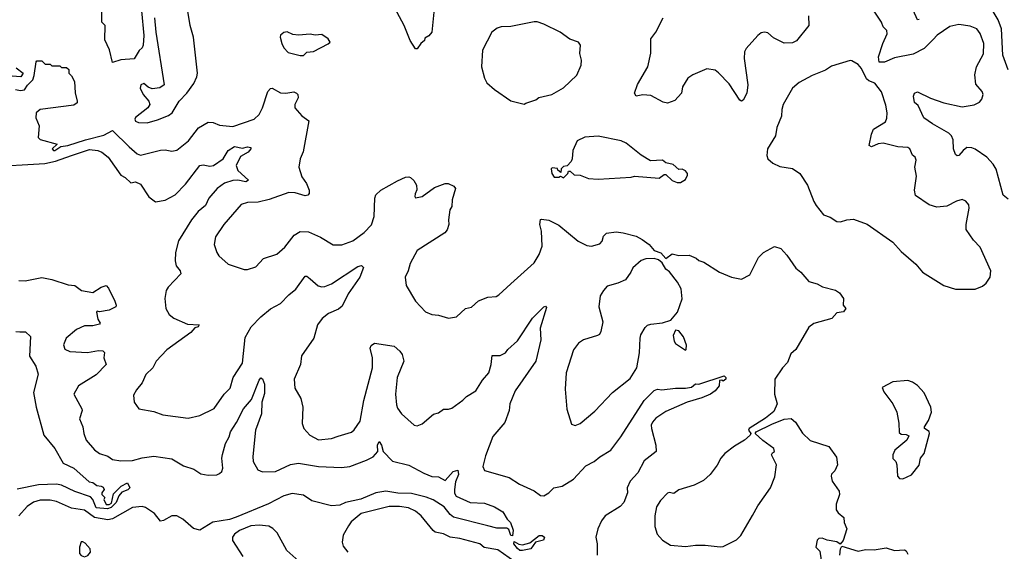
# Model space of a CAD drawing. Extents: x 1954678 to 2060275, y 904822 to 1016299.
# Tile 356 of 467: x 2015331 to 2021312, y 981669 to 984901. Entities that reach past the tile are written whole.
import ezdxf

# ---------------------------------------------------------------- set-up
doc = ezdxf.new("R2010")
doc.units = 0

msp = doc.modelspace()

# ---------------------------------------------------------------- linework, layer by layer
at = {"layer": '0CON20XD'}
for points in [[(2016105, 984274.5), (2016168.6, 984291.4), (2016235, 984318.1), (2016256.3, 984333.7), (2016299.2, 984405), (2016346.9, 984453.1), (2016387.7, 984512.3), (2016407.5, 984552.5), (2016410.4, 984575), (2016386.1, 984795), (2016366.1, 984865), (2016335, 985051.2)], [(2016070, 984955), (2016085.6, 984804.4), (2016080, 984745), (2016075, 984730), (2016057, 984713), (2016025, 984663.3), (2015945, 984656.7), (2015895, 984640), (2015877, 984717), (2015848.3, 984778.3), (2015850, 984865), (2015830, 984885), (2015830, 984955)], [(2017846.1, 984946.1), (2017833.8, 984825), (2017815, 984802.5), (2017791.7, 984788.3), (2017790, 984775), (2017766.7, 984755), (2017745, 984722.5), (2017735, 984722.5), (2017702, 984775), (2017667.1, 984865), (2017595, 984998)], [(2021335, 983808.8), (2021304, 983834), (2021262.3, 983992.3), (2021245, 984022.5), (2021205.7, 984065.7), (2021135, 984114.4), (2021115, 984121.5), (2021085, 984122.9), (2021061.9, 984105), (2021035, 984075.5), (2021025, 984073.1), (2021015, 984080.8), (2021003.1, 984115), (2021001.3, 984171.3), (2020990.5, 984195), (2020975, 984210.9), (2020875, 984266.7), (2020822.9, 984305), (2020788.3, 984378.3), (2020766.4, 984396.4), (2020760, 984435), (2020766.7, 984455), (2020785, 984461.2), (2020863.4, 984423.4), (2020945, 984395.6), (2021055, 984370), (2021127.9, 984382.1), (2021160.5, 984399.5), (2021175, 984417.5), (2021183.3, 984445), (2021176.7, 984465), (2021138.8, 984508.8), (2021132.7, 984565), (2021143.5, 984615), (2021185, 984693.3), (2021186.7, 984755), (2021165, 984816.2), (2021145, 984844.3), (2021105, 984861.9), (2021035, 984871.9), (2020980.7, 984859.3), (2020903.6, 984806.4), (2020878.9, 984781.1), (2020824.2, 984725), (2020759.2, 984690.8), (2020645, 984668.4), (2020585, 984642.2), (2020551.9, 984641.9), (2020548.4, 984675), (2020573.3, 984756.7), (2020600.4, 984815), (2020597.8, 984835), (2020576.8, 984856.8), (2020565.3, 984885.3), (2020521.9, 984951.9)], [(2020795, 984900.8), (2020785, 984898.8), (2020757.9, 984957.9)], [(2021336.1, 984596.1), (2021302.9, 984685), (2021295.1, 984845), (2021275, 984900), (2021211.6, 985005)], [(2016148.9, 984911.1), (2016156.7, 984825), (2016209.1, 984505), (2016182.8, 984487.2), (2016135, 984480.2), (2016110.6, 984490.6), (2016085, 984511.9), (2016065.7, 984504.3), (2016062.9, 984485), (2016080, 984445), (2016114.5, 984405), (2016120.4, 984385), (2016108.2, 984365), (2016033.4, 984306.6), (2016030, 984295), (2016035, 984284), (2016052.5, 984275), (2016105, 984274.5)], [(2018395, 984387.5), (2018405, 984392.5), (2018465, 984414), (2018485, 984428), (2018562.5, 984445), (2018635, 984486), (2018715, 984563.8), (2018741.2, 984625), (2018743.8, 984655), (2018733.8, 984695), (2018737.5, 984745), (2018725, 984763.8), (2018673.2, 984783.2), (2018614.2, 984824.2), (2018515, 984874), (2018475, 984887.5), (2018455, 984888), (2018315, 984858.6), (2018255, 984857.5), (2018231.7, 984848.3), (2018198.8, 984825), (2018142.9, 984715), (2018136, 984615), (2018154.2, 984544.2), (2018167.7, 984517.7), (2018215, 984476.2), (2018315, 984408), (2018395, 984387.5)], [(2020121.9, 984925), (2020124, 984865), (2020048.9, 984771.1), (2020025, 984760.9), (2019975, 984757.7), (2019909.8, 984789.8), (2019875, 984820.8), (2019855, 984825.7), (2019835, 984820), (2019815, 984804.3), (2019743.5, 984725), (2019734.6, 984705), (2019731.8, 984665), (2019753.1, 984505), (2019747.8, 984455), (2019725, 984410.8), (2019715, 984406.2), (2019705, 984411.2), (2019641.2, 984511.2), (2019575, 984577.5), (2019555, 984593.8), (2019505, 984601.2), (2019420, 984565), (2019390, 984545), (2019357, 984493), (2019350, 984455), (2019310.5, 984409.5), (2019265, 984392.5), (2019239.1, 984399.1), (2019165, 984440), (2019115, 984443.8), (2019075, 984436.7), (2019066.2, 984455), (2019083.2, 984506.8), (2019146.2, 984615), (2019163.6, 984696.4), (2019163.8, 984785), (2019194.4, 984825.6), (2019238.9, 984911.1)], [(2017035, 984682), (2017055, 984683.8), (2017075, 984702.5), (2017115, 984706.7), (2017205, 984753.8), (2017216.2, 984765), (2017205, 984783.3), (2017165, 984810), (2017125, 984806.7), (2017095, 984812.5), (2017025, 984806), (2016990, 984810), (2016955, 984826), (2016935, 984823.3), (2016915, 984807.5), (2016912.5, 984795), (2016922.5, 984755), (2016935, 984730), (2016960.5, 984700.5), (2017035, 984682)], [(2015305, 984476.2), (2015335, 984471.2), (2015360, 984475), (2015377, 984503), (2015410, 984535), (2015419.3, 984560.7), (2015430, 984645), (2015435, 984650), (2015465, 984650), (2015485, 984630), (2015515, 984630), (2015525, 984620), (2015575, 984620), (2015585, 984610), (2015615, 984610), (2015628.3, 984598.3), (2015630, 984575), (2015645, 984560), (2015663.3, 984525), (2015667, 984457), (2015680, 984405), (2015680, 984395), (2015658.8, 984381.2), (2015455, 984354.4), (2015431.4, 984335), (2015429.4, 984305), (2015449.2, 984255), (2015442, 984185), (2015455, 984171.4), (2015557.5, 984145), (2015528.8, 984115), (2015536.1, 984106.1), (2015545, 984105.8), (2015580, 984130), (2015622.5, 984135), (2015729.4, 984170.6), (2015842.1, 984197.9), (2015895, 984227.1), (2015995, 984127.9), (2016045, 984085.3), (2016065, 984076.8), (2016185, 984106.8), (2016215, 984108.8), (2016255, 984101.1), (2016285, 984106.9), (2016356.4, 984165), (2016417, 984243), (2016475, 984277.7), (2016505, 984275.4), (2016545, 984260), (2016625, 984252.2), (2016755, 984295.6), (2016785.3, 984324.7)], [(2021135, 983261.9), (2021178.5, 983281.5), (2021200.9, 983299.1), (2021225, 983336.2), (2021230.8, 983375), (2021165, 983518.8), (2021125, 983561.2), (2021080, 983625), (2021079.4, 983655), (2021098, 983755), (2021096.1, 983776.1), (2021078, 983798), (2021055, 983806.7), (2021022.3, 983797.7), (2020963.4, 983766.6), (2020902, 983762), (2020855, 983775.6), (2020771.9, 983831.9), (2020765.6, 983865), (2020778.9, 983948.9), (2020767.5, 984005), (2020777.3, 984047.3), (2020770, 984065), (2020755, 984077.5), (2020738.8, 984115), (2020725, 984124), (2020665, 984126.9), (2020575, 984149.5), (2020545.6, 984145.6), (2020505, 984128.6), (2020490, 984135), (2020505.5, 984205), (2020518.1, 984235), (2020589.4, 984280.6), (2020598.9, 984301.1), (2020600, 984335), (2020591.4, 984381.4), (2020565, 984462), (2020525.8, 984515), (2020489, 984529), (2020475, 984540.4), (2020445, 984604.2), (2020425, 984628.6), (2020385, 984650.8), (2020375, 984652.5), (2020262, 984618), (2020226.3, 984593.7), (2020145, 984561.4), (2020065, 984518.6), (2020025.8, 984485), (2019969.4, 984385), (2019959.4, 984355), (2019958.6, 984315), (2019929.2, 984245), (2019921.4, 984195), (2019872.5, 984115), (2019868.6, 984075), (2019876, 984055), (2019905, 984027.5), (2019948.8, 984008.8), (2020025, 983995.8), (2020070, 983965), (2020116, 983895), (2020154, 983795), (2020168.3, 983771.7), (2020214.4, 983714.4), (2020255, 983701.2), (2020295, 983674), (2020317.7, 983672.3), (2020355, 983683.8), (2020395, 983687.5), (2020478.3, 983658.3), (2020635, 983548), (2020685, 983491.2), (2020773.8, 983415), (2020815.9, 983365.9), (2020944.3, 983284.3), (2021015, 983262.5), (2021135, 983261.9)], [(2015308.3, 984608.3), (2015352.5, 984575), (2015337, 984553), (2015285, 984557.5)], [(2016785.3, 984324.7), (2016806.1, 984365), (2016838.7, 984465), (2016855, 984482.5), (2016865, 984483.5), (2016915, 984455.4), (2016946.6, 984453.4), (2016995, 984461.8), (2017012.5, 984455), (2017020, 984445), (2017021.4, 984425), (2017002.9, 984385), (2017002, 984365), (2017045, 984315.6), (2017087.1, 984285), (2017051.7, 984098.3), (2017034.2, 984055), (2017026, 984005), (2017044.4, 983945), (2017071.9, 983905), (2017089.2, 983865), (2017089.2, 983845), (2017081.2, 983835), (2017065, 983829.4), (2017005, 983848.1), (2016965, 983851.1), (2016847, 983807), (2016778.5, 983791.5), (2016715, 983790), (2016675, 983776.9), (2016570.6, 983655), (2016519.4, 983580.6), (2016512, 983535), (2016528, 983485), (2016541.2, 983465), (2016597.5, 983415), (2016695, 983381.2), (2016715, 983381.2), (2016765, 983398), (2016811.7, 983448.3), (2016892, 983475), (2016941.7, 983518.3), (2016998.7, 983591.3), (2017035, 983613.6), (2017085, 983610.5), (2017158.9, 983578.9), (2017235, 983532.9), (2017288.3, 983531.7), (2017355, 983555.6), (2017423.9, 983606.1), (2017467.1, 983652.9), (2017483.6, 983705), (2017488.2, 983815), (2017495, 983835.8), (2017525, 983864.3), (2017625, 983921.4), (2017675, 983944), (2017695, 983946.2), (2017705, 983941.2), (2017724.1, 983924.1), (2017741.2, 983895), (2017743, 983867), (2017733, 983843), (2017730, 983825), (2017735, 983817.5), (2017775, 983826.7), (2017849.8, 983880.2), (2017915, 983905.8), (2017933.9, 983903.9), (2017968, 983888), (2017978.8, 983875), (2017956.9, 983805), (2017955.6, 983764.4), (2017944.2, 983745), (2017935.7, 983685), (2017938.1, 983655), (2017926.9, 983623.1), (2017914, 983605), (2017745, 983497.5), (2017702.1, 983417.9), (2017691.4, 983375), (2017672, 983335), (2017678.8, 983285), (2017735, 983188.8), (2017796.7, 983125), (2017835, 983108), (2017875, 983104), (2017935, 983086.2), (2017985, 983094), (2018038, 983145), (2018075, 983154.2), (2018117.6, 983192.4), (2018175, 983213.8), (2018225, 983218.8), (2018242.1, 983227.9), (2018315, 983295.8), (2018456.6, 983423.4), (2018487.2, 983472.8), (2018505.4, 983525), (2018500.5, 983615), (2018491.1, 983655), (2018494, 983686), (2018501.2, 983688.8), (2018545, 983681.4), (2018605, 983651.5), (2018723.4, 983553.4), (2018775, 983528.8), (2018805, 983524.2), (2018855, 983538), (2018869.2, 983555), (2018876.2, 983585), (2018895, 983603.8), (2018955, 983612), (2018995.8, 983605.8), (2019075, 983583.8), (2019112.5, 983565), (2019155, 983533.3), (2019185, 983497.5), (2019225, 983482.5), (2019255, 983450), (2019295, 983476.7), (2019335, 983466.7), (2019398.3, 983468.3), (2019440.7, 983450.7), (2019456.4, 983436.4), (2019487, 983427), (2019582.5, 983365), (2019655, 983336.2), (2019715, 983324), (2019765, 983350), (2019818.8, 983455), (2019850, 983485), (2019915, 983522.5), (2019955, 983510), (2019990.3, 983470.3), (2020045, 983390), (2020075, 983366.7), (2020125, 983310), (2020175, 983296), (2020207.7, 983277.7), (2020286.6, 983256.6), (2020310.7, 983240.7), (2020334, 983205), (2020333.8, 983165), (2020350, 983145), (2020335, 983124), (2020295, 983118.8), (2020263.3, 983085), (2020155.6, 983054.4), (2020125, 983031.2), (2020045, 982896.2), (2020015, 982870), (2019995, 982816), (2019964.2, 982785), (2019918, 982715), (2019916.7, 982625), (2019931.1, 982565), (2019911, 982519), (2019862.1, 982477.9), (2019762.5, 982415), (2019757.5, 982405), (2019772.5, 982385), (2019767.5, 982375), (2019733.8, 982345), (2019671.9, 982308.1), (2019615, 982262.9), (2019590, 982235), (2019567.4, 982192.6), (2019525, 982135.7), (2019485, 982098.9), (2019428.8, 982071.2), (2019335, 982043.5), (2019305, 982020.6), (2019275, 982026.9), (2019265, 982022), (2019222.9, 981977.1), (2019199.7, 981940.3), (2019188.6, 981885), (2019189.3, 981819.3), (2019203.2, 981773.2), (2019235, 981737.5), (2019285, 981705.7), (2019375, 981698.6), (2019435, 981706.9), (2019495, 981707.1), (2019585, 981696.9), (2019605, 981699.2), (2019685, 981738.6), (2019710.6, 981765), (2019782.8, 981887.2), (2019815, 981946.2), (2019891.4, 982055), (2019917.9, 982122.1), (2019928.1, 982195), (2019898.6, 982255), (2019903.1, 982266.9), (2019916.2, 982275), (2019912, 982295), (2019845, 982342.5), (2019797.5, 982385), (2019804, 982396), (2019898.9, 982441.1), (2019975, 982471.8), (2020017.1, 982477.1), (2020042.9, 982455), (2020085, 982387.5), (2020131.9, 982341.9), (2020245, 982306), (2020291.7, 982241.7), (2020298.8, 982195), (2020282.3, 982157.7), (2020261.7, 982138.3), (2020260, 982125), (2020266.7, 982095), (2020309.4, 982035), (2020310, 982015), (2020290, 981955), (2020291.4, 981921.4), (2020302.3, 981902.3), (2020336.7, 981875), (2020340, 981845), (2020356.2, 981805), (2020332.5, 981735), (2020315, 981712.5), (2020295, 981726.7), (2020235, 981736.7), (2020205, 981749.2), (2020185, 981747.5), (2020175, 981736.2), (2020166.2, 981695), (2020190.3, 981670.3), (2020199.2, 981615)], [(2019345, 983910), (2019375, 983930), (2019387.5, 983955), (2019387.5, 983965), (2019375, 983982.5), (2019355, 983992.5), (2019335, 983990), (2019300.7, 984020.7), (2019255, 984030), (2019235, 984047.5), (2019163, 984043), (2019106.4, 984076.4), (2019015, 984150), (2018984.3, 984164.3), (2018845, 984192.9), (2018763.2, 984186.8), (2018716.1, 984163.9), (2018690, 984105), (2018687.5, 984055), (2018680.7, 984039.3), (2018656.7, 984013.3), (2018635, 984007.5), (2018620, 983995), (2018618.3, 983971.7), (2018600, 983985), (2018597, 983997), (2018565, 984000), (2018560, 983995), (2018562.5, 983965), (2018577, 983943), (2018605, 983942.5), (2018615, 983950), (2018635, 983940), (2018660, 983965), (2018665, 983980), (2018675, 983980), (2018698.3, 983958.3), (2018735, 983956.2), (2018785, 983936), (2018845, 983931.4), (2019045, 983943.3), (2019065, 983950), (2019215, 983937.5), (2019245, 983960), (2019255, 983960), (2019293.9, 983923.9), (2019325, 983910), (2019345, 983910)], [(2015644.9, 984075.1), (2015755, 984111.9), (2015804.5, 984105.5), (2015829.2, 984095), (2015867.9, 984065), (2015944.7, 983955), (2015971.6, 983941.6), (2016005, 983909.4), (2016035, 983914.3), (2016065, 983900), (2016115, 983824.4), (2016155, 983794.4), (2016215, 983803.1), (2016275, 983836.2), (2016338.3, 983901.7), (2016425, 984014.4), (2016445, 984017.8), (2016485, 984009.5), (2016507.5, 984015), (2016566, 984054), (2016597.9, 984105), (2016635, 984128.9), (2016685, 984119.6), (2016715, 984126.9), (2016734.2, 984124.2), (2016735.6, 984115), (2016718.9, 984095), (2016671, 984069), (2016645.5, 984015), (2016655, 983983.1), (2016721.2, 983925), (2016705, 983916), (2016655.4, 983925.4), (2016625, 983923.9), (2016575, 983906.8), (2016530.9, 983875), (2016478.8, 983815), (2016458.5, 983771.5), (2016415.5, 983735), (2016375, 983683.1), (2016295, 983555.8), (2016276.2, 983485), (2016274.5, 983435), (2016280.5, 983405), (2016304.6, 983375), (2016308.8, 983355), (2016232.2, 983275), (2016220.6, 983255), (2016211.4, 983205), (2016218, 983145), (2016238.3, 983108.3), (2016266.1, 983086.1), (2016350.5, 983050.5), (2016420, 983045), (2016415, 983033.3), (2016395, 983026.7), (2016370, 983000), (2016225.4, 982894.6), (2016160, 982825), (2016140, 982785), (2016096.9, 982743.1), (2016075, 982693.8), (2016039.7, 982650.3), (2016022.5, 982617.5), (2016026.7, 982575), (2016054.3, 982534.3), (2016145, 982518.6), (2016199.1, 982499.1), (2016355, 982479.5), (2016425, 982494.2), (2016512.4, 982537.6), (2016572.7, 982625), (2016608.8, 982661.2), (2016626.4, 982725), (2016685, 982812), (2016700.2, 982969.8), (2016736.2, 983033.8), (2016795, 983094.5), (2016855, 983143.1), (2016914.6, 983175.4), (2016965, 983227.5), (2017008.3, 983261.7), (2017065, 983341.2), (2017075, 983342), (2017095.8, 983325), (2017143.8, 983283.8), (2017165, 983276.7), (2017185, 983279.5), (2017225.3, 983294.7), (2017385, 983400), (2017406, 983406), (2017420, 983395), (2017397.1, 983335), (2017326.2, 983233.8), (2017290.4, 983159.6), (2017268.2, 983141.8), (2017205.6, 983115), (2017168.5, 983085), (2017139.1, 983045), (2017118, 982965), (2017043.4, 982856.6), (2017036.9, 982805), (2016998.6, 982715), (2017001.7, 982661.7), (2017037.6, 982597.6), (2017050.6, 982545), (2017045.7, 982445.7), (2017056.2, 982415), (2017093.8, 982375), (2017146.7, 982346.7), (2017224.4, 982354.4), (2017265, 982370), (2017346.2, 982393.8), (2017362.8, 982407.2), (2017399.6, 982460.4), (2017421.3, 982585), (2017474, 982785), (2017474.6, 982845), (2017459.4, 982905), (2017465, 982921.2), (2017485, 982934.2), (2017605, 982916), (2017640, 982885), (2017653.3, 982865), (2017663.3, 982825), (2017624.4, 982725), (2017613.1, 982625), (2017619.1, 982559.1), (2017625, 982540), (2017650, 982505), (2017726.4, 982436.4), (2017745, 982432.5), (2017775, 982443.8), (2017845, 982503.8), (2017875, 982511.2), (2017905, 982533.3), (2017935, 982532.5), (2017955, 982540), (2018023, 982587), (2018045, 982610), (2018100.6, 982645), (2018141.4, 982708.6), (2018180.9, 982755), (2018195.4, 982804.6), (2018200, 982860), (2018250.3, 982859.7), (2018280.8, 982875), (2018295, 982895.8), (2018355, 982949.2), (2018445, 983085.7), (2018515, 983156), (2018525, 983160), (2018531.2, 983151.2), (2018491.4, 983025), (2018495.6, 982955), (2018466.2, 982825), (2018340, 982645), (2018307.5, 982565), (2018303.5, 982525), (2018277.9, 982452.1), (2018205, 982367.1), (2018159.4, 982249.4), (2018143.3, 982185), (2018155, 982160.6), (2018305, 982116.9), (2018366.7, 982076.7), (2018456.7, 982036.7), (2018495, 982008.8), (2018515, 982006.7), (2018545, 982024.2), (2018575, 982055.7), (2018625, 982065.6), (2018695, 982107.8), (2018770.4, 982189.6), (2018820.6, 982215), (2018855, 982244.5), (2018921.8, 982285), (2018983.3, 982365), (2019125, 982585.6), (2019185, 982647.1), (2019205, 982654), (2019231.2, 982651.2), (2019315, 982661.8), (2019375, 982660), (2019412.2, 982667.8), (2019435, 982686.4), (2019455.6, 982684.4), (2019610, 982735), (2019620, 982725), (2019620, 982715), (2019605, 982702.5), (2019595, 982710), (2019582.5, 982707.5), (2019578.8, 982675), (2019556, 982645), (2019526.2, 982625), (2019475, 982602.9), (2019385, 982576.5), (2019255, 982519.2), (2019195, 982479.1), (2019174.6, 982455), (2019167.1, 982435), (2019168.2, 982415), (2019195.7, 982314.3), (2019196, 982275), (2019125, 982218.6), (2019084.7, 982145.3), (2019038.1, 982095), (2019020, 982055), (2019022, 982025), (2019001.4, 981965), (2018977.7, 981942.3), (2018886.9, 981885), (2018864, 981855), (2018841.8, 981805), (2018829.5, 981755), (2018839.4, 981715), (2018838, 981645)], [(2015135, 984005.6), (2015483.9, 984026.1), (2015548.6, 984041.4), (2015644.9, 984075.1)], [(2018705, 982433.3), (2018735, 982446.7), (2018825, 982522), (2018930.8, 982635), (2019039.4, 982720.6), (2019079.2, 982785), (2019095.4, 982875), (2019098.9, 982965), (2019104.4, 982985), (2019131.1, 983028.9), (2019145, 983043.1), (2019165, 983050), (2019235, 983058), (2019286.7, 983073.3), (2019327, 983123), (2019355.9, 983204.1), (2019349.4, 983265), (2019327.5, 983305), (2019277.9, 983367.9), (2019256.7, 983385), (2019233.3, 983423.3), (2019210.7, 983440.7), (2019185, 983450), (2019135, 983446), (2019105, 983436), (2019055, 983393.3), (2019044, 983365), (2019010, 983320), (2018965, 983298.8), (2018899.3, 983280.7), (2018876.7, 983255), (2018857.7, 983222.3), (2018848.8, 983155), (2018873.9, 983063.9), (2018861.2, 983005), (2018852, 982988), (2018839.7, 982980.3), (2018755.6, 982954.4), (2018725, 982934), (2018695, 982893.3), (2018650, 982755), (2018644.3, 982655), (2018654.2, 982534.2), (2018681.7, 982441.7), (2018705, 982433.3)], [(2015325, 983316.2), (2015364, 983314), (2015465, 983333.1), (2015525, 983320.4), (2015625, 983288.1), (2015665, 983284.4), (2015706.7, 983255), (2015775, 983241.9), (2015825, 983275.4), (2015855, 983284.3), (2015869.1, 983269.1), (2015908.8, 983188.8), (2015916.9, 983165), (2015914, 983155), (2015875, 983134.5), (2015815, 983124.2), (2015800.8, 983129.2), (2015796.7, 983123.3), (2015805, 983080), (2015819.2, 983055), (2015815, 983050), (2015775, 983038.9), (2015725, 983038.8), (2015675, 983017.5), (2015611.9, 982965), (2015595.7, 982925), (2015605, 982898), (2015635, 982882.9), (2015743.2, 982876.8), (2015809.1, 982889.1), (2015835, 982888), (2015845, 982877.5), (2015841.4, 982845), (2015855.3, 982804.7), (2015795, 982741.8), (2015687.1, 982675), (2015659.2, 982625), (2015707.1, 982535), (2015709.4, 982525), (2015693.1, 982475), (2015715, 982426.7), (2015720, 982385), (2015734.4, 982345), (2015785, 982286), (2015815, 982264.4), (2015865, 982247.1), (2015895, 982228.1), (2015945, 982218.2), (2016015, 982221.5), (2016075, 982237.8), (2016145, 982246.9), (2016255, 982231.4), (2016325, 982189.4), (2016389.1, 982169.1), (2016431.1, 982141.1), (2016475, 982132.5), (2016527.5, 982135), (2016545, 982141.4), (2016558.6, 982155), (2016564.4, 982175), (2016559.1, 982235), (2016563.3, 982256.7), (2016581.8, 982325), (2016602.9, 982365), (2016610.4, 982395), (2016648.5, 982451.5), (2016689.7, 982535), (2016738.9, 982591.1), (2016785, 982710), (2016795, 982723.3), (2016805, 982717.5), (2016816.9, 982685), (2016817.8, 982627.8), (2016801.5, 982575), (2016799.2, 982505), (2016762.3, 982405), (2016746.2, 982245), (2016748.9, 982215), (2016777.1, 982165), (2016805, 982153.1), (2016885, 982154), (2016975, 982197.5), (2017025, 982206), (2017145, 982183.8), (2017285, 982179.6), (2017335.6, 982185.6), (2017437.7, 982222.3), (2017477.1, 982242.9), (2017505.6, 982275), (2017504.5, 982315), (2017515, 982337.5), (2017529.4, 982315), (2017537.8, 982275), (2017595, 982216.4), (2017695, 982193.5), (2017785, 982144.5), (2017835, 982124.4), (2017875, 982121.1), (2017915, 982100), (2017964, 982155), (2017992.5, 982162.5), (2017995.6, 982135.6), (2017977.7, 982092.3), (2017971.2, 982045), (2017972.3, 982022.3), (2017981.4, 982005), (2018066.4, 981966.4), (2018155, 981961.4), (2018215, 981938.8), (2018265, 981910), (2018292.5, 981865), (2018312.5, 981845), (2018328.5, 981798.5), (2018325, 981762.5), (2018315, 981764.7), (2018301.4, 981801.4), (2018290.7, 981810.7), (2018229.8, 981809.8), (2018174.6, 981824.6), (2017965, 981877.3), (2017945, 981893.1), (2017908.9, 981938.9), (2017841.5, 981981.5), (2017798.8, 981998.8), (2017709.9, 982019.9), (2017628.2, 982021.8), (2017555, 982034.4), (2017495, 982023.9), (2017403.3, 981986.7), (2017310, 981965), (2017275, 981949), (2017225, 981945.1), (2017105.9, 981975.9), (2017055, 982011), (2016985, 982021.5), (2016935, 982007.1), (2016841.9, 981958.1), (2016645, 981876.1), (2016605, 981862.7), (2016504.1, 981845.9), (2016425, 981797.8), (2016386.9, 981806.9), (2016321.9, 981865), (2016285, 981884.6), (2016254, 981885), (2016205, 981856.2), (2016185, 981851.9), (2016149, 981899), (2016095, 981934.7), (2016075, 981941.4), (2016015, 981934.7), (2015895, 981866.2), (2015865, 981861), (2015785, 981874.4), (2015725, 981920.3), (2015645, 981931.3), (2015555, 981971.8), (2015515, 981979.7), (2015455, 981980), (2015415, 981968), (2015375, 981941.8), (2015325.4, 981885)], [(2015307.5, 983005), (2015332.4, 983002.4), (2015365, 983003.6), (2015395.4, 982975), (2015390, 982855), (2015428, 982795), (2015443.3, 982745), (2015414.2, 982635), (2015430.5, 982545), (2015476.2, 982375), (2015544.2, 982295), (2015593.8, 982205), (2015658.5, 982175), (2015751.7, 982091.7), (2015775, 982087.1), (2015798.3, 982068.3), (2015825, 982065.8), (2015838.3, 982058.3), (2015843.3, 982045), (2015830, 982025), (2015830, 982015), (2015847, 981997), (2015842.5, 981985), (2015855, 981954.3), (2015875, 981952.9), (2015889.1, 981960.9), (2015900.6, 982019.4), (2015946.2, 982065), (2015986.4, 982086.4), (2016000, 982055), (2015987.7, 982042.3), (2015951.1, 982028.9), (2015933.6, 982006.4), (2015916.4, 981965), (2015885.4, 981935), (2015863.6, 981926.4), (2015795, 981933.7), (2015774.1, 981984.1), (2015759.7, 981999.7), (2015665, 982033.5), (2015585, 982070.4), (2015555, 982076.4), (2015445, 982073.4), (2015315, 982046.5)], [(2019375, 982892.5), (2019380, 982895), (2019381.7, 982921.7), (2019363.3, 982973.3), (2019335, 983010), (2019315, 983012.5), (2019299.3, 982980.7), (2019306.7, 982946.7), (2019315, 982932.5), (2019375, 982892.5)], [(2020695, 982110), (2020747.5, 982135), (2020795, 982192.5), (2020803.3, 982235), (2020825.8, 982264.2), (2020857.5, 982385), (2020855, 982397.5), (2020827.5, 982415), (2020827.5, 982425), (2020851.1, 982465), (2020870.6, 982515), (2020865, 982546), (2020825, 982632.5), (2020785, 982677.1), (2020755, 982698.1), (2020725, 982708.1), (2020635, 982699.4), (2020570, 982665), (2020579.3, 982639.3), (2020634, 982565), (2020659.2, 982515), (2020671.7, 982448.3), (2020672.3, 982392.3), (2020685, 982381.2), (2020715, 982380), (2020731.7, 982371.7), (2020718.8, 982345), (2020647.5, 982285), (2020634, 982255), (2020634.1, 982234.1), (2020653.3, 982215), (2020658.8, 982195), (2020663.3, 982125), (2020675, 982112.5), (2020695, 982110)], [(2018338.9, 981605), (2018235, 981679.2), (2018152.2, 981692.2), (2018125.5, 981715.5), (2018005, 981746.7), (2017945.8, 981754.2), (2017905, 981774.6), (2017855, 981786.4), (2017841.9, 981795), (2017768.9, 981885), (2017735, 981912.7), (2017692.6, 981932.6), (2017637.8, 981942.2), (2017575, 981940.9), (2017405, 981898.9), (2017345, 981847.9), (2017327.7, 981825), (2017295, 981767.5), (2017290.4, 981725), (2017295, 981701.1), (2017323.6, 981665)], [(2017045, 981593.8), (2016953.7, 981675), (2016895, 981780.6), (2016868.7, 981808.7), (2016845, 981821.1), (2016785, 981828.8), (2016735, 981823.8), (2016665, 981795.4), (2016635, 981774), (2016622.5, 981755), (2016624.2, 981735), (2016687.1, 981637.1)], [(2015725, 981636.2), (2015745, 981644), (2015760, 981665), (2015758.8, 981685), (2015729.1, 981719.1), (2015715, 981727.5), (2015705, 981726), (2015694, 981695), (2015693.3, 981655), (2015705, 981643.3), (2015725, 981636.2)], [(2018385, 981673.3), (2018369.2, 981675), (2018355, 981685.5), (2018333, 981715), (2018335, 981729.4), (2018362.5, 981712.5), (2018385, 981708.9), (2018429.6, 981720.4), (2018486, 981765), (2018505, 981765.8), (2018518.5, 981755), (2018512.6, 981737.4), (2018464.5, 981725.5), (2018435.3, 981684.7), (2018385, 981673.3)], [(2020313.3, 981645), (2020317.5, 981685), (2020325, 981700), (2020425, 981670), (2020469.3, 981680.7), (2020521.7, 981678.3), (2020595, 981690), (2020645, 981673.3), (2020705, 981678.8), (2020715, 981672.5), (2020725, 981652.5)]]:
    msp.add_lwpolyline(points, dxfattribs=at)

doc.saveas('drawing.dxf')
